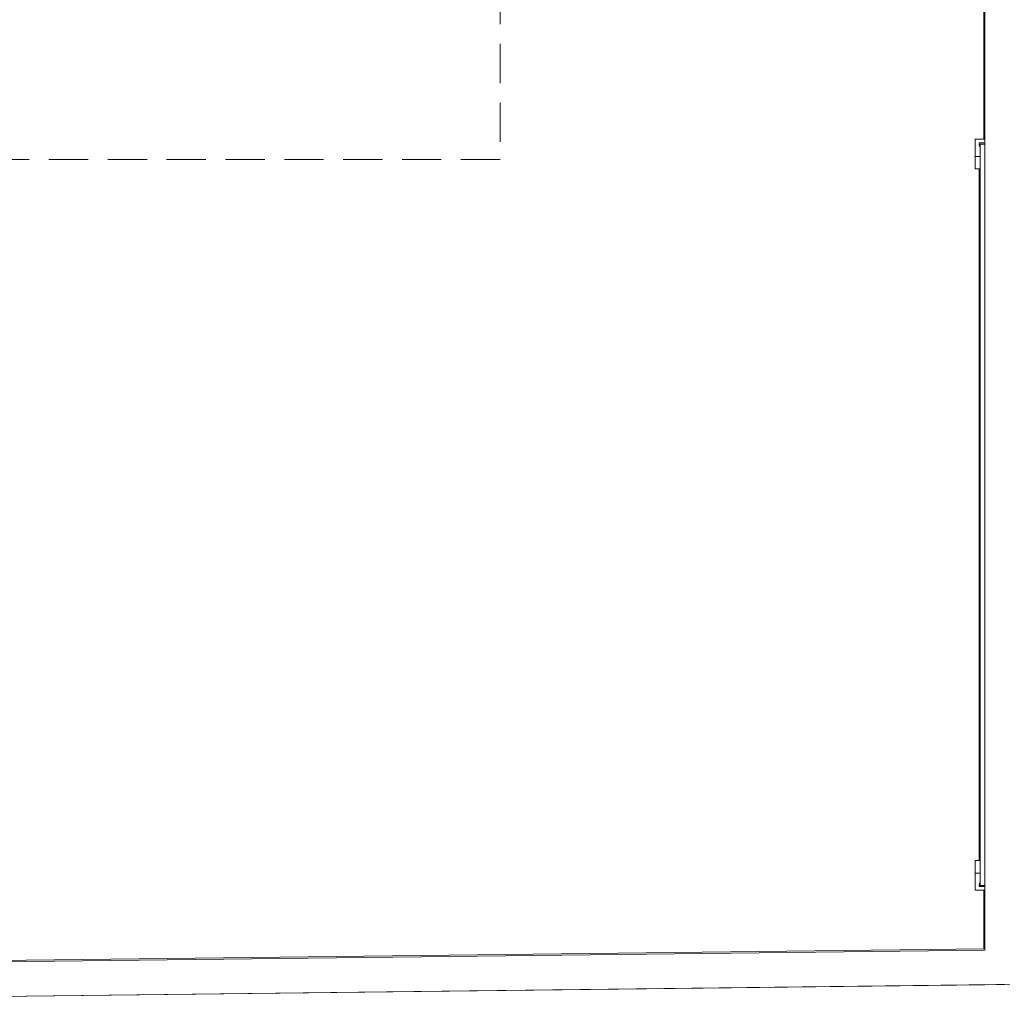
# Model space of a CAD drawing. Header units: millimetres. Extents: x 567 to 934, y -1 to 364.
# Tile 783 of 1056: x 740.09 to 748.04, y 147.54 to 155.51. Entities that reach past the tile are written whole.
import ezdxf

# ---------------------------------------------------------------- set-up
doc = ezdxf.new("R2010")
doc.units = ezdxf.units.MM
doc.header["$MEASUREMENT"] = 0
doc.linetypes.add('HIDDEN2', pattern=[0.47625, 0.3175, -0.15875])
doc.layers.add('ARQ FINA', color=8, linetype='Continuous')
doc.layers.add('DI-Detalhes', color=1, linetype='HIDDEN2', lineweight=9)

msp = doc.modelspace()

# ---------------------------------------------------------------- linework, layer by layer
at = {"layer": 'ARQ FINA', "lineweight": 5}
for p, q in [((747.8909, 160.7214), (747.8909, 154.5424)), ((747.9009, 160.7214), (747.9009, 147.978)), ((747.8209, 154.4424), (747.8209, 154.5424)), ((747.8209, 154.5424), (747.9009, 154.5424)), ((747.8929, 154.5124), (747.8527, 154.5124)), ((747.8617, 154.4824), (747.8617, 154.5024)), ((747.8617, 154.5024), (747.9009, 154.5024)), ((747.8627, 154.5024), (747.8627, 148.5024)), ((747.9009, 154.5024), (747.8627, 154.5024)), ((747.9009, 154.5024), (747.9009, 154.5044)), ((747.9009, 148.5024), (747.9009, 154.5024)), ((747.8209, 154.4424), (747.8209, 154.4024)), ((747.8209, 154.4024), (747.8627, 154.4024)), ((747.8209, 154.3424), (747.8209, 154.4024)), ((747.8209, 154.3424), (747.8209, 154.3024)), ((747.8209, 154.3024), (747.8627, 154.3024)), ((747.8526, 154.3024), (747.8526, 148.7024)), ((747.8527, 154.3024), (747.8527, 148.7024)), ((747.8617, 148.7024), (747.8617, 154.3024)), ((747.8627, 148.7024), (747.8209, 148.7024)), ((747.8209, 148.7024), (747.8209, 148.6624)), ((747.8209, 148.6024), (747.8209, 148.6624)), ((747.8627, 148.6024), (747.8209, 148.6024)), ((747.8209, 148.6024), (747.8209, 148.5624)), ((747.8209, 148.4624), (747.8209, 148.5624)), ((747.8617, 148.5024), (747.8617, 148.5224)), ((747.9009, 148.5024), (747.8617, 148.5024)), ((747.8627, 148.5024), (747.9009, 148.5024)), ((747.9009, 148.5004), (747.9009, 148.5024)), ((747.9009, 148.4624), (747.8209, 148.4624)), ((747.8527, 148.4924), (747.8929, 148.4924)), ((747.8909, 148.4624), (747.8909, 147.9878)), ((747.9009, 147.978), (734.4916, 147.8195)), ((747.8909, 147.9878), (734.4917, 147.8295)), ((734.4906, 147.5395), (759.7314, 147.8377)), ((747.9009, 147.6978), (759.7399, 147.8377)), ((734.4909, 147.5395), (747.9009, 147.6979))]:
    msp.add_line(p, q, dxfattribs=at)
for centre, radius, start, end in [((747.8968, 154.5093), 0.0442, 175.93939, 217.43936), ((747.8929, 154.5044), 0.00799, 0, 90), ((747.8968, 148.4956), 0.0442, 142.56064, 184.06061), ((747.8929, 148.5004), 0.00799, 270, 360)]:
    msp.add_arc(centre, radius, start, end, dxfattribs=at)
at = {"layer": 'DI-Detalhes'}
msp.add_lwpolyline([(734.5811, 156.7434), (743.978, 156.7434), (743.978, 154.3779), (730.8086, 154.3779), (730.8086, 156.7434)], dxfattribs=at)

doc.saveas('drawing.dxf')
